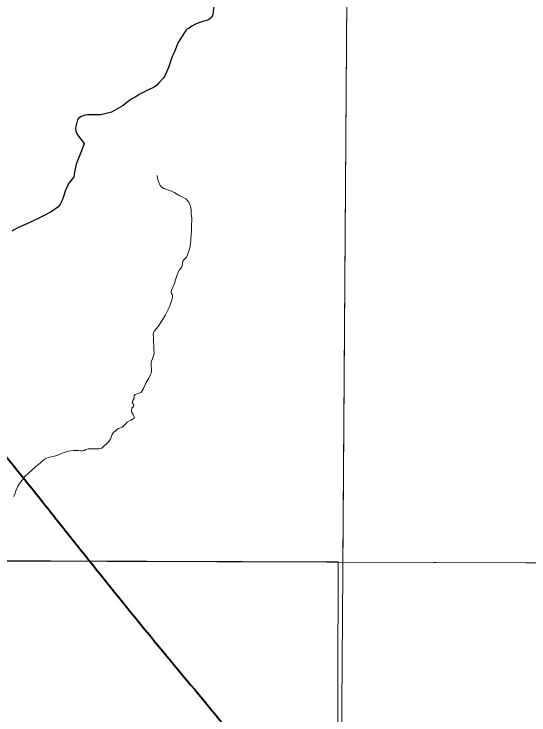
# Model space of a CAD drawing. Extents: x 553962 to 842807, y 8883888 to 9032388.
# Drawn here: x 616850 to 619526, y 8909058 to 8912699 of the extents above; entities that cross this region are included whole.
import ezdxf

# ---------------------------------------------------------------- set-up
doc = ezdxf.new("R2010")
doc.units = 0
doc.header["$LTSCALE"] = 200
doc.layers.add('6', color=7, linetype='Continuous', lineweight=13)

msp = doc.modelspace()

# ---------------------------------------------------------------- linework, layer by layer
at = {"layer": '6'}
msp.add_line((574653.9, 8910009.3), (626625.7, 8909822.1), dxfattribs=at)
for points in [[(618663, 8924716.1), (618558.3, 8909803.7), (618456.5, 8896026.7)], [(617562.8, 8910835.9), (617564, 8910837.8), (617562.3, 8910886.7), (617564.9, 8910895.9), (617573, 8910917.7), (617576.3, 8910929), (617577.6, 8910937.7), (617576.3, 8910959.7), (617576, 8910981.6), (617574.1, 8910994.8), (617574.2, 8911006.4), (617575.1, 8911016.5), (617573.7, 8911034.4), (617574.5, 8911043.2), (617578.9, 8911051.8), (617598.1, 8911076.2), (617622.2, 8911110.3), (617636.9, 8911135.7), (617656, 8911175.1), (617668.9, 8911207.3), (617674, 8911227.4), (617672.8, 8911237.8), (617668.1, 8911247), (617667.2, 8911250.1), (617667.2, 8911256.6), (617668.5, 8911263.8), (617683.8, 8911298.9), (617688.8, 8911318.6), (617697.1, 8911344.1), (617703, 8911358.8), (617709.5, 8911369.9), (617720, 8911383.1), (617724.2, 8911391.6), (617726.9, 8911415.3), (617730.5, 8911420.4), (617746.8, 8911436.4), (617752.1, 8911447.4), (617764.4, 8911490.2), (617765.9, 8911498.2), (617766.5, 8911507.9), (617768.6, 8911522.5), (617769, 8911537.6), (617770.4, 8911547.3), (617771.3, 8911580), (617773, 8911593.1), (617773.7, 8911638), (617771, 8911661.2), (617770.5, 8911684.6), (617767.4, 8911697.2), (617762.8, 8911711), (617755.8, 8911723.9), (617747.4, 8911734.2), (617742.5, 8911738.5), (617724.3, 8911749), (617710.7, 8911755.1), (617685.6, 8911770.6), (617667.4, 8911778.3), (617628.8, 8911792.7), (617619.2, 8911797.9), (617609.2, 8911808.9), (617600.2, 8911828.9), (617595.8, 8911845.8), (617593.7, 8911860.5)], [(617500.8, 8910729.2), (617509.3, 8910733.5), (617512.1, 8910736.2), (617517.9, 8910744.5), (617522.7, 8910753.9), (617535.9, 8910785.2), (617550.5, 8910807.1), (617560.2, 8910831.5), (617562.8, 8910835.9)], [(617299.1, 8910441.8), (617305.3, 8910443.9), (617317.2, 8910453.6), (617331.8, 8910468.8), (617342.9, 8910478.3), (617351.6, 8910492.9), (617360.4, 8910515.6), (617367.5, 8910525), (617376.7, 8910534.6), (617384.6, 8910541.5), (617393.3, 8910546.7), (617411.8, 8910552.7), (617422, 8910562.3), (617437.5, 8910579.4), (617456.6, 8910589.1), (617473.9, 8910600.3), (617474.5, 8910603.6), (617473.9, 8910607.4), (617468.9, 8910619.3), (617461.8, 8910629.7), (617461.1, 8910638.3), (617462.7, 8910651.2), (617470.4, 8910661.1), (617471.7, 8910664.2), (617471.9, 8910668), (617471.1, 8910670.9), (617465, 8910679.6), (617464.6, 8910681.5), (617468, 8910692.2), (617473.8, 8910701.9), (617473.8, 8910707), (617472.5, 8910711.1), (617473.6, 8910717.2), (617475.2, 8910719.9), (617479.9, 8910723.1), (617489.2, 8910726.7), (617500.8, 8910729.2)], [(616847.3, 8910193.1), (616854.1, 8910204.5), (616859.9, 8910222.7), (616870.1, 8910245.9), (616883.5, 8910266.4), (616893.7, 8910279.4), (616901, 8910291.8), (616906.8, 8910298.1), (616923.7, 8910312.6), (616960.8, 8910347.6), (616987.3, 8910368.4), (616997.7, 8910378.3), (617007.8, 8910385.9), (617018, 8910391.8), (617026.7, 8910394.9), (617060.3, 8910401.7), (617077, 8910406.6), (617100.7, 8910417), (617130.8, 8910428.2), (617157.1, 8910431.9), (617184, 8910431.9), (617195.7, 8910429.2), (617206.4, 8910429.5), (617213.6, 8910431.1), (617223, 8910437.1), (617235.8, 8910440.2), (617289.8, 8910440.6), (617299.1, 8910441.8), (617299.1, 8910441.8)]]:
    msp.add_lwpolyline(points, dxfattribs=at)
for points in [[(618636, 8920869.6), (626625.7, 8920820.5), (626625.7, 8909822.1), (618558.7, 8909851.2)], [(618535.2, 8909853.3), (607574.3, 8909890.7), (607543.3, 8898835.3), (618504.2, 8898795.8)]]:
    msp.add_lwpolyline(points, close=True, dxfattribs=at)
at = {"layer": '6', "lineweight": 25}
for points in [[(618147.2, 8912997), (618129.5, 8912982.9), (618114.6, 8912970.1), (618078.8, 8912932.2), (618028.6, 8912891.6), (618004.2, 8912872.9), (617968.8, 8912847.9), (617941.2, 8912830), (617916.8, 8912800.5), (617901.7, 8912778.3), (617890.2, 8912753), (617883, 8912697.4), (617878.2, 8912682.4), (617876.8, 8912680.1), (617861.8, 8912670.1), (617851, 8912665.3), (617835.8, 8912661.3), (617810.4, 8912652.7), (617789, 8912644), (617774.1, 8912636.6)], [(617774.1, 8912636.6), (617760.1, 8912625.9), (617746.3, 8912617.9), (617743.7, 8912615.6), (617735.2, 8912603.4), (617710.8, 8912564.9), (617701.8, 8912548.8), (617691.6, 8912524.5), (617680.8, 8912496.2), (617671.9, 8912478.8), (617653.4, 8912421.7), (617641.3, 8912393.5), (617641, 8912392.8)], [(617641, 8912392.8), (617631.8, 8912374), (617628.1, 8912369), (617602.3, 8912340.8), (617591.6, 8912330.2), (617577.9, 8912319.7), (617552.8, 8912307.1), (617539.7, 8912301.4), (617527.9, 8912294.3), (617503.7, 8912282.6), (617478.9, 8912267.2), (617465.8, 8912260.2), (617443.9, 8912245.4), (617417.2, 8912223.8), (617380.3, 8912202.3), (617356, 8912189.4), (617343.1, 8912184.9), (617301, 8912175.7), (617259.8, 8912174.8), (617242.6, 8912175.9), (617231.4, 8912175.5), (617219.3, 8912173.7), (617204.7, 8912169), (617195.3, 8912164.6), (617184.1, 8912156.3), (617180.4, 8912148.8), (617169.5, 8912108), (617171.3, 8912089.7), (617179.9, 8912071.3), (617213.5, 8912026.5), (617214.4, 8912023.9), (617201.2, 8911988.2), (617179.4, 8911936.5), (617173.4, 8911919.4), (617163.4, 8911879.8), (617162.4, 8911862.8), (617160.9, 8911853.1), (617157.7, 8911847.9), (617136.6, 8911821.2), (617123.1, 8911796.3), (617115.8, 8911779.3), (617107.5, 8911751.8), (617096.9, 8911722.6), (617090.2, 8911708.9), (617077.8, 8911696.4), (617042.2, 8911672), (617000, 8911648.6), (616931, 8911615.2), (616873.1, 8911590.6), (616873.1, 8911590.6), (616837.7, 8911571.6)]]:
    msp.add_lwpolyline(points, dxfattribs=at)
at = {"layer": '6', "lineweight": 40}
msp.add_spline([(615971.7, 8911432.5), (616138.5, 8911227.2), (616313.3, 8911009), (616504.8, 8910771.9), (616895.5, 8910293.3), (617079.2, 8910062.8), (617725.5, 8909265.3), (618056.1, 8908857.7), (618263.2, 8908603.7), (618306.6, 8908556.9), (618336.6, 8908483.4), (618463.5, 8908212.8), (618533.7, 8908055.7), (618557.1, 8908012.3), (618590.5, 8907985.6), (618640.6, 8907962.2), (618764.1, 8907925.4), (618847.6, 8907882), (618877.7, 8907865.3), (618937.8, 8907811.8), (618997.9, 8907778.4), (619028, 8907745), (619141.5, 8907698.2), (619241.7, 8907674.8), (619372, 8907724.9), (619488.8, 8907801.8), (619552.3, 8907878.6), (619575.7, 8907905.4), (619599.1, 8907898.7), (619632.5, 8907871.9), (619679.2, 8907871.9), (619782.8, 8907918.7), (619872.9, 8907952.1), (619949.7, 8907952.1), (620026.6, 8907932.1), (620080, 8907908.7), (620120.1, 8907902), (620166.8, 8907932.1), (620233.6, 8907952.1), (620300.4, 8907958.8), (620363.9, 8907992.2), (620444, 8908052.4), (620517.5, 8908095.8), (620586.9, 8908115.3)], degree=3, dxfattribs=at)

doc.saveas('drawing.dxf')
